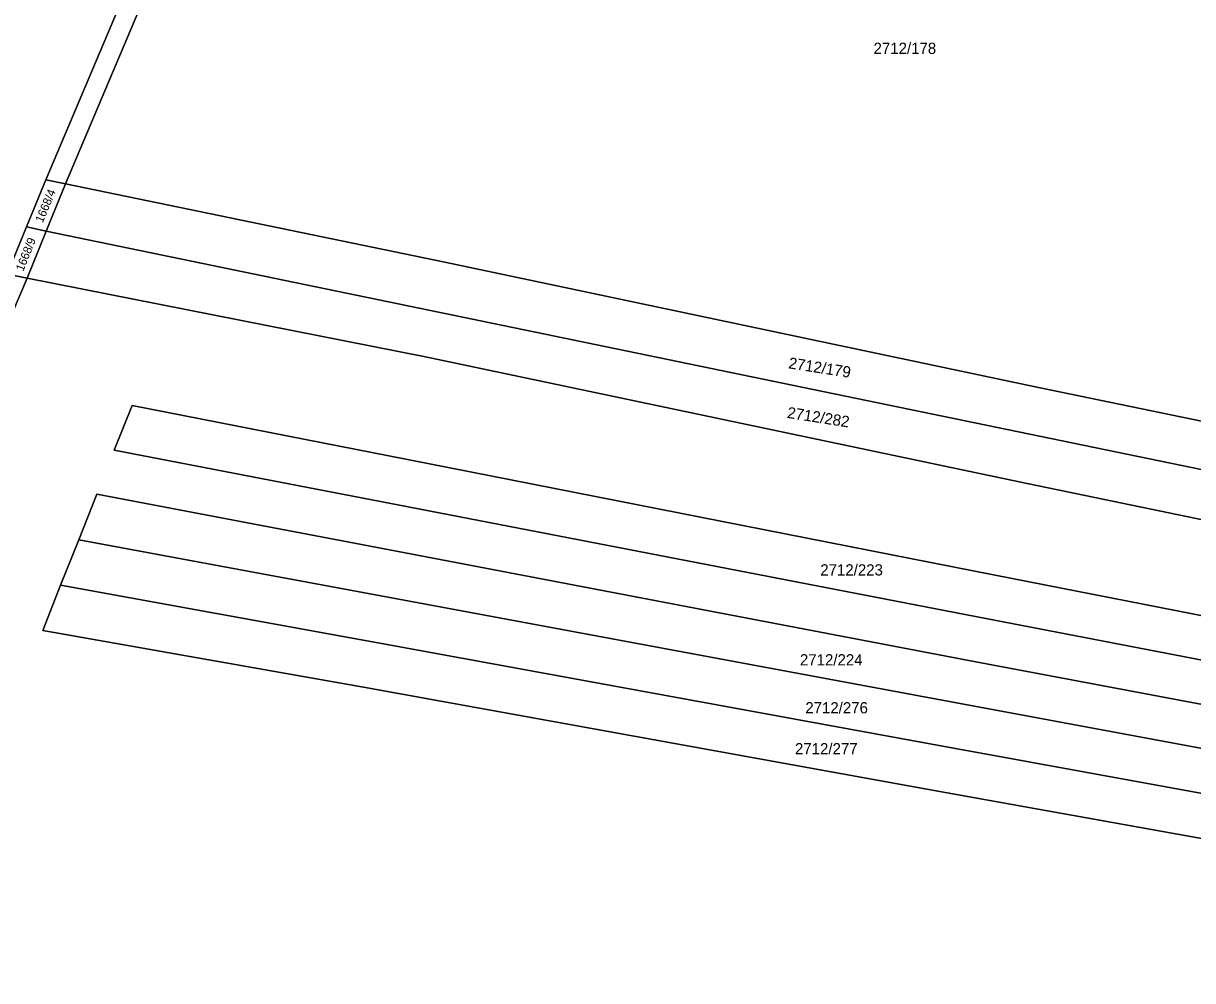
# Model space of a CAD drawing. Extents: x -596024 to -594475, y -1163820 to -1161957.
# Drawn here: x -595695.5 to -595518.5, y -1162391.4 to -1162246.5 of the extents above; entities that cross this region are included whole.
import ezdxf

# ---------------------------------------------------------------- set-up
doc = ezdxf.new("R2010")
doc.units = 0
for name, color, linetype in [('Level 1', 7, 'Continuous'), ('Level 4', 7, 'Continuous'), ('Level 60', 7, 'Continuous')]:
    doc.layers.add(name, color=color, linetype=linetype)

msp = doc.modelspace()

# ---------------------------------------------------------------- linework, layer by layer
at = {"layer": 'Level 1'}
for points in [[(-595657.55, -1162188.49), (-595692.14, -1162270.15)], [(-595689.12, -1162270.78), (-595654.65, -1162189.13)], [(-595692.14, -1162270.15), (-595695.06, -1162277.29)], [(-595692.14, -1162270.15), (-595689.12, -1162270.78)], [(-595689.12, -1162270.78), (-595692.05, -1162277.92)], [(-595689.12, -1162270.78), (-595631.74, -1162282.65), (-595541.86, -1162301.58), (-595465.88, -1162317.29)], [(-595695.06, -1162277.29), (-595697.99, -1162284.45)], [(-595695.06, -1162277.29), (-595692.05, -1162277.92)], [(-595692.05, -1162277.92), (-595694.97, -1162285.05)], [(-595692.05, -1162277.92), (-595572.8, -1162302.54), (-595467.79, -1162324.22)], [(-595742.07, -1162388.02), (-595738.95, -1162388.28), (-595694.97, -1162285.05)], [(-595694.97, -1162285.05), (-595697.99, -1162284.45)], [(-595469.78, -1162331.43), (-595544.81, -1162315.9), (-595634.65, -1162296.97), (-595694.97, -1162285.05)], [(-595473.24, -1162344.72), (-595548.44, -1162329.99), (-595637.4, -1162312.52), (-595679.07, -1162304.31), (-595681.77, -1162311.11), (-595638.6, -1162319.43), (-595549.85, -1162336.55), (-595474.92, -1162350.99)], [(-595476.58, -1162357.22), (-595551.36, -1162343.13), (-595640.09, -1162326.15), (-595684.41, -1162317.76), (-595687.15, -1162324.66)], [(-595687.15, -1162324.66), (-595689.88, -1162331.54)], [(-595478.26, -1162363.48), (-595552.91, -1162349.61), (-595641.44, -1162333.16), (-595687.15, -1162324.66)], [(-595689.88, -1162331.54), (-595692.59, -1162338.38), (-595644.04, -1162346.98), (-595555.67, -1162362.96), (-595482.02, -1162376.16)], [(-595689.88, -1162331.54), (-595642.68, -1162340.12), (-595554.42, -1162356.23), (-595479.95, -1162369.81)]]:
    msp.add_lwpolyline(points, dxfattribs=at)
at = {"layer": 'Level 60'}
for points in [[(-595709.83, -1162262.45), (-595678.68, -1162192.78), (-595676.18, -1162186.39), (-595654.44, -1162138.6), (-595651.51, -1162132.01), (-595636.59, -1162139.13), (-595645.59, -1162159.83), (-595648.03, -1162165.69), (-595650.49, -1162171.59), (-595654.12, -1162180.36), (-595657.55, -1162188.49), (-595692.14, -1162270.15), (-595695.06, -1162277.29), (-595697.99, -1162284.45)], [(-595738.95, -1162388.28), (-595694.97, -1162285.05), (-595634.65, -1162296.97), (-595544.81, -1162315.9), (-595469.78, -1162331.43), (-595473.24, -1162344.72), (-595548.44, -1162329.99), (-595637.4, -1162312.52), (-595679.07, -1162304.31), (-595681.77, -1162311.11), (-595638.6, -1162319.43), (-595549.85, -1162336.55), (-595474.92, -1162350.99), (-595476.58, -1162357.22), (-595551.36, -1162343.13), (-595640.09, -1162326.15), (-595684.41, -1162317.76), (-595687.15, -1162324.66), (-595689.88, -1162331.54), (-595692.59, -1162338.38), (-595644.04, -1162346.98), (-595555.67, -1162362.96), (-595482.02, -1162376.16), (-595507.01, -1162451.86)]]:
    msp.add_lwpolyline(points, dxfattribs=at)
for points in [[(-595689.12, -1162270.78), (-595692.14, -1162270.15), (-595657.55, -1162188.49), (-595654.65, -1162189.13)], [(-595631.74, -1162282.65), (-595689.12, -1162270.78), (-595654.65, -1162189.13), (-595634.58, -1162193.53), (-595523.1, -1162218.01), (-595443.87, -1162235.17), (-595465.88, -1162317.29), (-595541.86, -1162301.58)], [(-595692.14, -1162270.15), (-595689.12, -1162270.78), (-595692.05, -1162277.92), (-595695.06, -1162277.29)], [(-595689.12, -1162270.78), (-595631.74, -1162282.65), (-595541.86, -1162301.58), (-595465.88, -1162317.29), (-595467.79, -1162324.22), (-595572.8, -1162302.54), (-595692.05, -1162277.92)], [(-595695.06, -1162277.29), (-595692.05, -1162277.92), (-595694.97, -1162285.05), (-595697.99, -1162284.45)], [(-595692.05, -1162277.92), (-595572.8, -1162302.54), (-595467.79, -1162324.22), (-595469.78, -1162331.43), (-595544.81, -1162315.9), (-595634.65, -1162296.97), (-595694.97, -1162285.05)], [(-595738.95, -1162388.28), (-595742.07, -1162388.02), (-595697.99, -1162284.45), (-595694.97, -1162285.05)], [(-595473.24, -1162344.72), (-595474.92, -1162350.99), (-595549.85, -1162336.55), (-595638.6, -1162319.43), (-595681.77, -1162311.11), (-595679.07, -1162304.31), (-595637.4, -1162312.52), (-595548.44, -1162329.99)], [(-595684.41, -1162317.76), (-595640.09, -1162326.15), (-595551.36, -1162343.13), (-595476.58, -1162357.22), (-595478.26, -1162363.48), (-595552.91, -1162349.61), (-595641.44, -1162333.16), (-595687.15, -1162324.66)], [(-595689.88, -1162331.54), (-595687.15, -1162324.66), (-595641.44, -1162333.16), (-595552.91, -1162349.61), (-595478.26, -1162363.48), (-595479.95, -1162369.81), (-595554.42, -1162356.23), (-595642.68, -1162340.12)], [(-595480.11, -1162370.4), (-595482.02, -1162376.16), (-595555.67, -1162362.96), (-595644.04, -1162346.98), (-595692.59, -1162338.38), (-595689.88, -1162331.54), (-595642.68, -1162340.12), (-595554.42, -1162356.23), (-595479.95, -1162369.81)]]:
    msp.add_lwpolyline(points, close=True, dxfattribs=at)

# ---------------------------------------------------------------- texts
at = {"layer": 'Level 4'}
for s, p in [('2712/178', (-595566.84, -1162251.11)), ('2712/223', (-595574.9, -1162330.06)), ('2712/224', (-595577.98, -1162343.67)), ('2712/276', (-595577.17, -1162350.93)), ('2712/277', (-595578.73, -1162357.13))]:
    msp.add_text(s, height=1.7, dxfattribs=at).set_placement(p)
for s, height, rotation, p in [('1668/4', 1.28, 67.3151, (-595692.6, -1162276.76)), ('1668/9', 1.28, 68.2041, (-595695.54, -1162284.11)), ('2712/179', 1.7, 351.1354, (-595579.79, -1162298.69)), ('2712/282', 1.7, 351.0648, (-595580, -1162306.19))]:
    msp.add_text(s, height=height, rotation=rotation, dxfattribs=at).set_placement(p)

doc.saveas('drawing.dxf')
